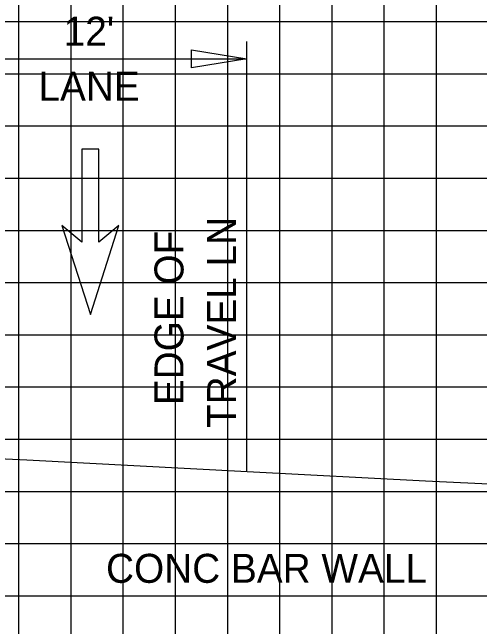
# Model space of a CAD drawing. Extents: x 1797809 to 2198143, y 249608 to 1237864.
# Drawn here: x 2197064.46 to 2197082.36, y 1237270.86 to 1237294.4 of the extents above; entities that cross this region are included whole.
import ezdxf

# ---------------------------------------------------------------- set-up
doc = ezdxf.new("R2010")
doc.units = 0
for name, color, linetype in [('3', 7, 'Continuous'), ('DESIGN - TRAFFIC CONTROL PERMANENT - Signs', 7, 'Continuous'), ('GSDIMS', 7, 'Continuous'), ('GSSHT', 7, 'Continuous'), ('Level 28', 7, 'Continuous'), ('Level 55', 7, 'Continuous')]:
    doc.layers.add(name, color=color, linetype=linetype)

msp = doc.modelspace()

# ---------------------------------------------------------------- linework, layer by layer
at = {"layer": '3'}
msp.add_line((2197073.447, 1237276.806), (2197073.447, 1237293.283), dxfattribs=at)
at = {"layer": 'DESIGN - TRAFFIC CONTROL PERMANENT - Signs'}
msp.add_lwpolyline([(2197010.047, 1237280.03), (2197015.812, 1237279.76), (2197024.197, 1237279.317), (2197027.767, 1237279.15), (2197036.258, 1237278.701), (2197044.242, 1237278.327), (2197061.457, 1237277.418), (2197065.009, 1237277.251), (2197073.457, 1237276.805), (2197080.286, 1237276.444), (2197083.246, 1237276.306), (2197084.123, 1237276.259), (2197084.492, 1237276.242)], dxfattribs=at)
at = {"layer": 'GSDIMS'}
msp.add_line((2197061.447, 1237292.621), (2197073.447, 1237292.621), dxfattribs=at)
msp.add_lwpolyline([(2197073.447, 1237292.621), (2197071.318, 1237292.273), (2197071.318, 1237292.968)], close=True, dxfattribs=at)
at = {"layer": 'GSSHT'}
for p, q in [((2197064.707, 1237248.046), (2197064.707, 1237318.046)), ((2197066.707, 1237248.046), (2197066.707, 1237318.046)), ((2197068.707, 1237248.046), (2197068.707, 1237318.046)), ((2197070.707, 1237248.046), (2197070.707, 1237318.046)), ((2197072.707, 1237248.046), (2197072.707, 1237318.046)), ((2197074.707, 1237248.046), (2197074.707, 1237318.046)), ((2197076.707, 1237248.046), (2197076.707, 1237318.046)), ((2197078.707, 1237248.046), (2197078.707, 1237318.046)), ((2197080.707, 1237248.046), (2197080.707, 1237318.046)), ((2196954.707, 1237294.046), (2197214.707, 1237294.046)), ((2196954.707, 1237292.046), (2197214.707, 1237292.046)), ((2196954.707, 1237290.046), (2197214.707, 1237290.046)), ((2196954.707, 1237288.046), (2197214.707, 1237288.046)), ((2196954.707, 1237286.046), (2197214.707, 1237286.046)), ((2196954.707, 1237284.046), (2197214.707, 1237284.046)), ((2196954.707, 1237282.046), (2197214.707, 1237282.046)), ((2196954.707, 1237280.046), (2197214.707, 1237280.046)), ((2196954.707, 1237278.046), (2197214.707, 1237278.046)), ((2196954.707, 1237276.046), (2197214.707, 1237276.046)), ((2196954.707, 1237274.046), (2197214.707, 1237274.046)), ((2196954.707, 1237272.046), (2197214.707, 1237272.046))]:
    msp.add_line(p, q, dxfattribs=at)
at = {"layer": 'Level 28'}
for p, q in [((2197067.774, 1237289.159), (2197067.12, 1237289.159)), ((2197067.12, 1237289.159), (2197067.12, 1237285.588)), ((2197067.774, 1237285.588), (2197067.774, 1237289.159)), ((2197067.12, 1237285.588), (2197066.358, 1237286.227)), ((2197066.358, 1237286.227), (2197067.447, 1237282.829)), ((2197067.447, 1237282.829), (2197068.536, 1237286.227)), ((2197068.536, 1237286.227), (2197067.774, 1237285.588))]:
    msp.add_line(p, q, dxfattribs=at)

# ---------------------------------------------------------------- texts
at = {"layer": 'Level 55'}
for s, p in [("12'", (2197066.426, 1237293.121)), ('LANE', (2197065.461, 1237291.01))]:
    msp.add_text(s, height=1.1105, dxfattribs=at).set_placement(p)
for s, height, rotation, p in [('TRAVEL LN', 1.1105, 90, (2197073.032, 1237278.474)), ('EDGE OF', 1.1105, 90, (2197071.014, 1237279.348)), ('CONC BAR WALL', 1.11046, 360, (2197068.048, 1237272.543))]:
    msp.add_text(s, height=height, rotation=rotation, dxfattribs=at).set_placement(p)

doc.saveas('drawing.dxf')
